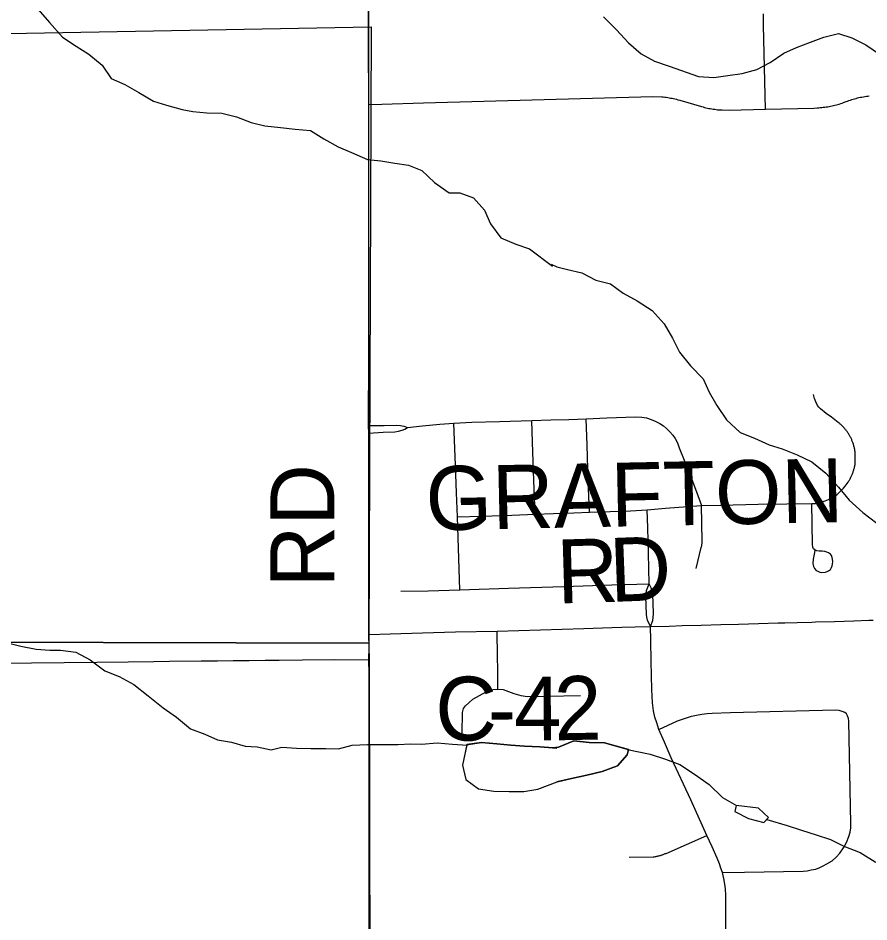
# Model space of a CAD drawing. Extents: x 0 to 34, y 0 to 22.
# Drawn here: x 4.1193 to 4.4977, y 19.7831 to 20.1852 of the extents above; entities that cross this region are included whole.
import ezdxf

# ---------------------------------------------------------------- set-up
doc = ezdxf.new("R2010")
doc.units = 0
for name, color, linetype in [('GM_X_County_Road', 7, 'Continuous'), ('GM_X_County_Road_Text', 7, 'Continuous'), ('GM_X_Minor_Lake', 7, 'Continuous'), ('GM_X_Minor_River', 7, 'Continuous'), ('GM_X_Rail_Line_Text', 7, 'Continuous'), ('GM_X_Section', 7, 'Continuous'), ('GM_X_Township', 7, 'Continuous'), ('GM_X_Township_Road', 7, 'Continuous')]:
    doc.layers.add(name, color=color, linetype=linetype)

msp = doc.modelspace()

# ---------------------------------------------------------------- linework, layer by layer
at = {"layer": 'GM_X_County_Road'}
for points in [[(4.27551, 19.91098), (4.27539, 19.92505), (4.27535, 19.98354), (4.27529, 20.00056), (4.27524, 20.00393), (4.27533, 20.03521), (4.27527, 20.0545), (4.27537, 20.09331), (4.27527, 20.12058), (4.27527, 20.14678), (4.27524, 20.17469), (4.27527, 20.20664), (4.27534, 20.22845), (4.27524, 20.3179), (4.27517, 20.41511)], [(4.27551, 19.91098), (4.28478, 19.91125), (4.29919, 19.91166), (4.31382, 19.91208), (4.33237, 19.91245), (4.37088, 19.91366), (4.37921, 19.91389), (4.38777, 19.91413), (4.39372, 19.9143), (4.40059, 19.91445), (4.40888, 19.91472), (4.41473, 19.91488), (4.42313, 19.91511), (4.43181, 19.91536), (4.43973, 19.91558), (4.44868, 19.91583), (4.45734, 19.91606), (4.46033, 19.91615), (4.46577, 19.9163), (4.47236, 19.91648), (4.474, 19.91653), (4.48241, 19.91679), (4.49108, 19.91704), (4.49772, 19.91725), (4.49959, 19.9173)], [(4.27539, 19.89961), (4.27545, 19.90537), (4.27551, 19.91098)], [(4.1135, 19.89816), (4.12535, 19.8983), (4.13987, 19.89848), (4.15443, 19.89866), (4.16832, 19.89883), (4.17977, 19.89898), (4.18674, 19.89906), (4.2008, 19.89917), (4.20796, 19.89926), (4.21505, 19.89935), (4.22218, 19.89944), (4.22927, 19.89953), (4.2354, 19.89959), (4.24584, 19.89969), (4.2602, 19.89978), (4.27539, 19.89961)], [(4.2763, 19.66638), (4.27626, 19.67805), (4.2762, 19.69361), (4.27613, 19.7076), (4.27608, 19.72707), (4.27603, 19.74999), (4.276, 19.75338), (4.27592, 19.76486), (4.27581, 19.82518), (4.27571, 19.83727), (4.27557, 19.88724), (4.27539, 19.89961)]]:
    msp.add_lwpolyline(points, dxfattribs=at)
at = {"layer": 'GM_X_Minor_Lake'}
for points in [[(4.31886, 19.86193), (4.31692, 19.85284), (4.31844, 19.84638), (4.32414, 19.84222), (4.33097, 19.84129), (4.3378, 19.84112), (4.34425, 19.84114), (4.35051, 19.8421), (4.35902, 19.84541)], [(4.31884, 19.8618), (4.31692, 19.85284), (4.31844, 19.84638), (4.32414, 19.84222), (4.33097, 19.84129), (4.3378, 19.84112), (4.34425, 19.84114), (4.35051, 19.8421), (4.35909, 19.84544)], [(4.31865, 19.86189), (4.32544, 19.86293), (4.33227, 19.86237), (4.33853, 19.86163), (4.3446, 19.86127), (4.35143, 19.86091), (4.3589, 19.86037)], [(4.35737, 19.86048), (4.35143, 19.86091), (4.3446, 19.86127), (4.33853, 19.86163), (4.33227, 19.86237), (4.32544, 19.86293), (4.31886, 19.86193)], [(4.39084, 19.85977), (4.38019, 19.86269), (4.37335, 19.86294), (4.36651, 19.86358), (4.35973, 19.86079), (4.35737, 19.86048)], [(4.35737, 19.86048), (4.35973, 19.86079), (4.36651, 19.86358), (4.37335, 19.86294), (4.38019, 19.86269), (4.3907, 19.85981)], [(4.39087, 19.85985), (4.39015, 19.85737), (4.38588, 19.85254), (4.3791, 19.84994), (4.3723, 19.84829), (4.36549, 19.84684), (4.35888, 19.84538)], [(4.35902, 19.84541), (4.36549, 19.84684), (4.3723, 19.84829), (4.3791, 19.84994), (4.38588, 19.85254), (4.39015, 19.85737), (4.39084, 19.85977)], [(4.43864, 19.83491), (4.43806, 19.83223), (4.44419, 19.82911), (4.45105, 19.82734)], [(4.43863, 19.83483), (4.43806, 19.83223), (4.44419, 19.82911), (4.45105, 19.82734)], [(4.45105, 19.82734), (4.4531, 19.82947), (4.44857, 19.8337), (4.43864, 19.83491)], [(4.45105, 19.82734), (4.4531, 19.82947), (4.44857, 19.8337), (4.43867, 19.83491)]]:
    msp.add_lwpolyline(points, dxfattribs=at)
at = {"layer": 'GM_X_Minor_River'}
for points in [[(4.12825, 20.18903), (4.13338, 20.18316), (4.13908, 20.17672), (4.14516, 20.17275), (4.15085, 20.16915), (4.15674, 20.16423), (4.16073, 20.15836), (4.16681, 20.15571), (4.17307, 20.15212), (4.17953, 20.14815)], [(4.37966, 20.18573), (4.38546, 20.17995), (4.39088, 20.17416), (4.39647, 20.16932), (4.40242, 20.16601), (4.40891, 20.16385), (4.4219, 20.15916), (4.42874, 20.15871), (4.43498, 20.15959), (4.44142, 20.16047), (4.44784, 20.1623), (4.45385, 20.16545), (4.45984, 20.16956), (4.46549, 20.17213), (4.4717, 20.17453), (4.47774, 20.17673), (4.48416, 20.17837), (4.49007, 20.17639), (4.49639, 20.17328), (4.50293, 20.16884)], [(4.17953, 20.14815), (4.18541, 20.14646), (4.19224, 20.14458), (4.19699, 20.14364), (4.20325, 20.14309), (4.20989, 20.14292), (4.21653, 20.14122), (4.22298, 20.13877), (4.22906, 20.13727), (4.23608, 20.13653), (4.24253, 20.13579), (4.24936, 20.13524), (4.25524, 20.13145), (4.2617, 20.12786), (4.26758, 20.12541), (4.27479, 20.1222), (4.28068, 20.12165), (4.28694, 20.12071), (4.29301, 20.11978), (4.29889, 20.11733), (4.30459, 20.11203), (4.31105, 20.10748), (4.31579, 20.1075), (4.32186, 20.10523), (4.3268, 20.09974), (4.32947, 20.09367), (4.33403, 20.08742), (4.34067, 20.08459), (4.34675, 20.08251), (4.35699, 20.0748)], [(4.35648, 20.07565), (4.35897, 20.07456), (4.36373, 20.07332), (4.37002, 20.07191), (4.37634, 20.06861), (4.38282, 20.06702), (4.38841, 20.06276), (4.39473, 20.05945), (4.40126, 20.05502), (4.40668, 20.04923), (4.41041, 20.04283), (4.41356, 20.03662), (4.41842, 20.03044), (4.42403, 20.02466), (4.42661, 20.01881), (4.43013, 20.0128), (4.43443, 20.00642), (4.44041, 20.00083), (4.44691, 19.99829), (4.45342, 19.99537), (4.45914, 19.99358), (4.46584, 19.99085), (4.47234, 19.98774), (4.47851, 19.98273), (4.48413, 19.97656), (4.48898, 19.97076), (4.49497, 19.96517), (4.50131, 19.96054)], [(4.11405, 19.90737), (4.1205, 19.90568), (4.12734, 19.90436), (4.13341, 19.904), (4.13815, 19.90401), (4.14498, 19.90308), (4.15143, 19.89968), (4.15789, 19.89476), (4.16434, 19.89231), (4.1708, 19.88872), (4.17726, 19.88361), (4.1839, 19.87831), (4.18979, 19.87415), (4.19606, 19.86904), (4.20232, 19.86658), (4.20801, 19.86413), (4.21428, 19.86301), (4.22035, 19.86131), (4.22566, 19.86095), (4.23192, 19.85964), (4.23666, 19.86079), (4.24311, 19.86043), (4.24956, 19.86025), (4.2562, 19.86027), (4.26189, 19.8601), (4.26796, 19.86163), (4.27479, 19.86203), (4.28826, 19.86207), (4.29395, 19.86227), (4.29869, 19.86209), (4.30571, 19.86268), (4.31254, 19.86213), (4.31918, 19.86177)], [(4.39037, 19.85981), (4.40039, 19.85775), (4.40727, 19.85541), (4.41357, 19.85305), (4.4201, 19.8488), (4.42664, 19.84418), (4.43263, 19.8384), (4.43879, 19.83485)], [(4.45228, 19.82867), (4.46132, 19.82601), (4.46781, 19.82385), (4.4743, 19.82188), (4.4806, 19.81972), (4.48654, 19.81679), (4.49381, 19.81389), (4.50052, 19.80983), (4.50665, 19.80652), (4.51315, 19.80399), (4.51944, 19.80239), (4.52557, 19.79928), (4.53061, 19.79405), (4.53584, 19.78826), (4.54162, 19.78323), (4.54777, 19.77917), (4.5541, 19.77568)]]:
    msp.add_lwpolyline(points, dxfattribs=at)
at = {"layer": 'GM_X_Rail_Line_Text'}
msp.add_lwpolyline([(4.27672, 19.50175), (4.27627, 19.60888), (4.27627, 19.63558), (4.27626, 19.6408), (4.27613, 19.68124), (4.27582, 19.75186), (4.27563, 19.89982), (4.27535, 19.91099), (4.27532, 20.14684), (4.2757, 20.41631), (3.76027, 20.40736), (3.3226, 20.40192), (2.99803, 20.39937), (2.65087, 20.39662)], dxfattribs=at)
at = {"layer": 'GM_X_Section'}
for points in [[(4.27635, 20.18124), (4.27534, 19.90714), (4.03906, 19.90762), (4.02908, 19.90764), (4.02616, 20.17666)], [(4.27534, 19.90714), (4.27533, 19.90279), (4.27537, 19.63561), (4.04196, 19.63655), (4.03906, 19.90762)]]:
    msp.add_lwpolyline(points, close=True, dxfattribs=at)
at = {"layer": 'GM_X_Township'}
msp.add_lwpolyline([(4.27672, 19.50175), (4.27627, 19.60888), (4.27627, 19.63558), (4.27626, 19.6408), (4.27613, 19.68124), (4.27582, 19.75186), (4.27563, 19.89982), (4.27535, 19.91099), (4.27532, 20.14684), (4.2757, 20.41631), (4.37341, 20.41813), (4.72752, 20.4267)], dxfattribs=at)
at = {"layer": 'GM_X_Township_Road'}
for points in [[(4.4517, 20.14459), (4.4509, 20.18182), (4.45086, 20.18336), (4.4509, 20.18709)], [(4.27527, 20.14678), (4.28114, 20.14694), (4.2996, 20.14745), (4.40163, 20.15023), (4.4056, 20.15014), (4.40626, 20.15008), (4.40692, 20.15002), (4.40757, 20.14994), (4.40823, 20.14985), (4.40888, 20.14975), (4.40953, 20.14963), (4.41018, 20.14951), (4.41083, 20.14937), (4.41147, 20.14922), (4.41212, 20.14907), (4.41276, 20.14889), (4.4137, 20.14862), (4.42333, 20.14581), (4.42396, 20.14563), (4.4246, 20.14546), (4.42524, 20.1453), (4.42589, 20.14515), (4.42653, 20.14501), (4.42718, 20.14489), (4.42783, 20.14478), (4.42848, 20.14468), (4.42914, 20.14459), (4.42979, 20.14451), (4.43044, 20.14444), (4.4311, 20.14438), (4.43176, 20.14434), (4.43242, 20.14431), (4.43565, 20.14416), (4.4517, 20.14459), (4.47326, 20.14515), (4.47467, 20.14522), (4.47544, 20.14533), (4.4761, 20.14537), (4.47676, 20.14542), (4.47742, 20.14549), (4.47808, 20.14556), (4.47873, 20.14565), (4.47939, 20.14575), (4.48004, 20.14586), (4.48069, 20.14598), (4.48134, 20.14611), (4.48199, 20.14626), (4.48264, 20.14641), (4.48328, 20.14658), (4.48392, 20.14676), (4.48455, 20.14694), (4.48518, 20.14715), (4.48581, 20.14735), (4.48644, 20.14758), (4.48758, 20.14801), (4.48822, 20.14826), (4.48885, 20.14849), (4.48947, 20.14871), (4.4901, 20.14892), (4.49074, 20.14912), (4.49138, 20.14931), (4.49202, 20.14948), (4.49266, 20.14965), (4.49331, 20.1498), (4.49396, 20.14994), (4.49461, 20.15007), (4.49526, 20.15019), (4.49592, 20.1503), (4.49658, 20.15039), (4.49724, 20.15048), (4.4979, 20.15055)], [(4.31471, 19.96331), (4.32553, 19.96366), (4.33894, 19.96409), (4.34932, 19.96442), (4.35739, 19.96473), (4.3665, 19.96507), (4.37345, 19.96533), (4.38272, 19.96562), (4.39173, 19.966), (4.39918, 19.96643), (4.40727, 19.96708), (4.41714, 19.96786), (4.42332, 19.96835), (4.43193, 19.9685), (4.44849, 19.96891), (4.46122, 19.96907), (4.47239, 19.96918), (4.47401, 19.96929), (4.47546, 19.96958), (4.47695, 19.96997), (4.4783, 19.9704), (4.47975, 19.97093), (4.48134, 19.9718), (4.48356, 19.97325), (4.4851, 19.9747), (4.4864, 19.976), (4.48718, 19.97696), (4.48806, 19.97817), (4.48846, 19.97875), (4.48865, 19.97904), (4.48884, 19.97934), (4.48902, 19.97964), (4.48936, 19.98025), (4.48969, 19.98088), (4.48985, 19.98119), (4.49, 19.98151), (4.49014, 19.98183), (4.49028, 19.98215), (4.49041, 19.98247), (4.49054, 19.9828), (4.49066, 19.98313), (4.49078, 19.98346), (4.49089, 19.98379), (4.49099, 19.98413), (4.49109, 19.98446), (4.49119, 19.9848), (4.49127, 19.98514), (4.49135, 19.98547), (4.49143, 19.98582), (4.4915, 19.98616), (4.49156, 19.9865), (4.49166, 19.98711), (4.49161, 19.99194), (4.49157, 19.99228), (4.49151, 19.99263), (4.49146, 19.99297), (4.4914, 19.99331), (4.49133, 19.99365), (4.49125, 19.99399), (4.49118, 19.99433), (4.49109, 19.99467), (4.491, 19.99501), (4.4909, 19.99534), (4.4908, 19.99567), (4.49069, 19.996), (4.49058, 19.99633), (4.49046, 19.99666), (4.49033, 19.99698), (4.4902, 19.99731), (4.49006, 19.99763), (4.48992, 19.99794), (4.48977, 19.99826), (4.48962, 19.99857), (4.48946, 19.99888), (4.4893, 19.99919), (4.48913, 19.99949), (4.48895, 19.99979), (4.48877, 20.00009), (4.48859, 20.00038), (4.4884, 20.00067), (4.48821, 20.00096), (4.488, 20.00124), (4.4878, 20.00152), (4.48759, 20.0018), (4.48738, 20.00207), (4.48716, 20.00234), (4.48694, 20.00261), (4.48671, 20.00287), (4.48647, 20.00312), (4.48624, 20.00338), (4.48599, 20.00362), (4.48575, 20.00387), (4.4855, 20.00411), (4.48525, 20.00435), (4.48499, 20.00458), (4.48472, 20.00481), (4.48446, 20.00503), (4.48411, 20.0053), (4.48105, 20.0076), (4.47873, 20.00924), (4.47613, 20.01141), (4.47546, 20.01213), (4.47487, 20.01286), (4.4741, 20.0144), (4.47357, 20.01589), (4.47314, 20.01768)], [(4.29245, 20.00305), (4.29923, 20.00376), (4.30691, 20.00455), (4.3132, 20.00497), (4.32118, 20.00536), (4.33351, 20.00576), (4.34777, 20.00609), (4.3562, 20.00638), (4.36426, 20.00666), (4.37197, 20.00693), (4.38123, 20.00727), (4.39391, 20.00774), (4.39675, 20.00764), (4.39878, 20.00728), (4.40087, 20.0066), (4.40272, 20.00578), (4.4047, 20.00475), (4.40635, 20.00372), (4.40773, 20.00258), (4.40923, 20.00116), (4.41057, 19.99962), (4.41151, 19.99813), (4.41255, 19.99619), (4.4134, 19.99405), (4.41814, 19.98222), (4.42112, 19.97444), (4.42332, 19.96835)], [(4.34932, 19.96442), (4.34876, 19.97943), (4.34813, 19.99648), (4.34777, 20.00609)], [(4.37345, 19.96533), (4.37294, 19.97944), (4.37239, 19.99522), (4.37197, 20.00693)], [(4.27524, 20.00393), (4.28209, 20.00396), (4.28768, 20.00412), (4.28944, 20.00394), (4.29083, 20.00358), (4.29245, 20.00305)], [(4.27529, 20.00056), (4.28164, 20.00098), (4.28684, 20.00116), (4.28859, 20.0014), (4.2902, 20.00188), (4.2913, 20.00234), (4.29245, 20.00305)], [(4.31574, 19.93078), (4.31471, 19.96331), (4.31432, 19.97396), (4.31388, 19.98623), (4.31347, 19.99742), (4.3132, 20.00497)], [(4.40006, 19.9335), (4.39969, 19.9471), (4.3994, 19.95839), (4.39918, 19.96643)], [(4.42094, 19.94023), (4.42319, 19.94968), (4.42328, 19.9501), (4.42335, 19.95043), (4.42341, 19.95075), (4.42347, 19.95108), (4.42352, 19.9514), (4.42356, 19.95173), (4.4236, 19.95206), (4.42363, 19.95239), (4.42332, 19.96835)], [(4.47368, 19.94825), (4.47331, 19.94665), (4.47299, 19.94445), (4.4728, 19.94252), (4.47304, 19.94112), (4.47348, 19.94025), (4.47425, 19.93948), (4.47507, 19.93905), (4.47589, 19.93871), (4.47685, 19.93856), (4.47849, 19.93871), (4.47917, 19.93895), (4.47975, 19.93929), (4.48057, 19.93992), (4.48115, 19.94069), (4.48139, 19.94146), (4.48158, 19.94218), (4.48168, 19.94339), (4.48158, 19.9444), (4.48144, 19.94517), (4.4811, 19.94604), (4.48057, 19.94667), (4.4798, 19.94725), (4.47898, 19.94758), (4.47811, 19.94781), (4.477, 19.94797), (4.47565, 19.94807), (4.47459, 19.9482), (4.47367, 19.94855), (4.47309, 19.94903), (4.4728, 19.94985), (4.4727, 19.95096), (4.47239, 19.96918)], [(4.28956, 19.93015), (4.3017, 19.93044), (4.31574, 19.93078), (4.33751, 19.93149), (4.36207, 19.93228), (4.38339, 19.93297), (4.40006, 19.9335)], [(4.40059, 19.91445), (4.39926, 19.91725), (4.39893, 19.91869), (4.39878, 19.91994), (4.39859, 19.92366), (4.39853, 19.92792), (4.39886, 19.9305), (4.40006, 19.9335)], [(4.40059, 19.91445), (4.40161, 19.91724), (4.4019, 19.91992), (4.4018, 19.92524), (4.40159, 19.92824), (4.40131, 19.93013), (4.40091, 19.93164), (4.40006, 19.9335)], [(4.43425, 19.75684), (4.43404, 19.79477), (4.43389, 19.79773), (4.43367, 19.79987), (4.4332, 19.80245), (4.43257, 19.80503), (4.43191, 19.80704), (4.43126, 19.80895), (4.43026, 19.81146), (4.42804, 19.81642), (4.42568, 19.82155), (4.41853, 19.83733), (4.40979, 19.85611), (4.4068, 19.86303), (4.40437, 19.86863), (4.40337, 19.87163), (4.40258, 19.87416), (4.4019, 19.87694), (4.40153, 19.88047), (4.40122, 19.88647), (4.4009, 19.89899), (4.40069, 19.90835), (4.40059, 19.91445)], [(4.33272, 19.8866), (4.33264, 19.89347), (4.33253, 19.903), (4.33242, 19.91043), (4.33237, 19.91245)], [(4.31682, 19.86701), (4.31704, 19.87625), (4.31748, 19.87796), (4.31836, 19.87922), (4.31979, 19.8806), (4.32161, 19.88214), (4.32755, 19.8855), (4.32898, 19.8861), (4.33052, 19.88643), (4.33272, 19.8866), (4.3351, 19.8864), (4.33988, 19.88467), (4.3429, 19.88379), (4.34593, 19.88341), (4.35446, 19.88351), (4.36943, 19.88373)], [(4.40437, 19.86863), (4.41261, 19.87248), (4.41879, 19.87461), (4.42099, 19.87509), (4.42346, 19.8755), (4.42572, 19.87578), (4.42805, 19.87591), (4.43615, 19.87626), (4.48282, 19.87738), (4.48433, 19.87722), (4.4857, 19.87687), (4.4868, 19.87632)], [(4.43257, 19.80503), (4.44241, 19.80522), (4.46848, 19.80571), (4.47033, 19.80584), (4.47205, 19.80618), (4.47418, 19.8066), (4.47589, 19.80728), (4.4774, 19.80797), (4.47898, 19.80886), (4.48131, 19.8103), (4.48317, 19.81188), (4.48473, 19.81361), (4.48646, 19.816), (4.48776, 19.81847), (4.48879, 19.82101), (4.48941, 19.823), (4.48962, 19.82492), (4.48968, 19.82684), (4.48886, 19.87241), (4.48872, 19.87358), (4.48824, 19.87481), (4.4877, 19.87564), (4.4868, 19.87632)], [(4.39105, 19.81189), (4.40177, 19.812), (4.40209, 19.81204), (4.40242, 19.81209), (4.40275, 19.81214), (4.40308, 19.8122), (4.4034, 19.81226), (4.40372, 19.81232), (4.40405, 19.8124), (4.40437, 19.81248), (4.40469, 19.81256), (4.405, 19.81265), (4.40532, 19.81275), (4.40564, 19.81285), (4.40595, 19.81296), (4.40626, 19.81307), (4.40657, 19.81319), (4.40688, 19.81331), (4.40718, 19.81344), (4.40749, 19.81357), (4.42568, 19.82155)]]:
    msp.add_lwpolyline(points, dxfattribs=at)

# ---------------------------------------------------------------- texts
at = {"layer": 'GM_X_County_Road_Text'}
for s, height, rotation, p in [('GRAFTON', 0.028409, 1.1573, (4.30085, 19.95722)), ('RD', 0.028409, 90, (4.25995, 19.93187)), ('R', 0.02841, 1.7176, (4.35926, 19.92471)), ('D', 0.02841, 2.17, (4.38282, 19.92541)), ('C', 0.02841, 0.0078, (4.30487, 19.86376)), ('4', 0.02841, 0.2054, (4.33998, 19.86377)), ('2', 0.02841, 1.0965, (4.35796, 19.86384)), ('-', 0.02841, 0.0381, (4.32822, 19.86376))]:
    msp.add_text(s, height=height, rotation=rotation, dxfattribs=at).set_placement(p)

doc.saveas('drawing.dxf')
